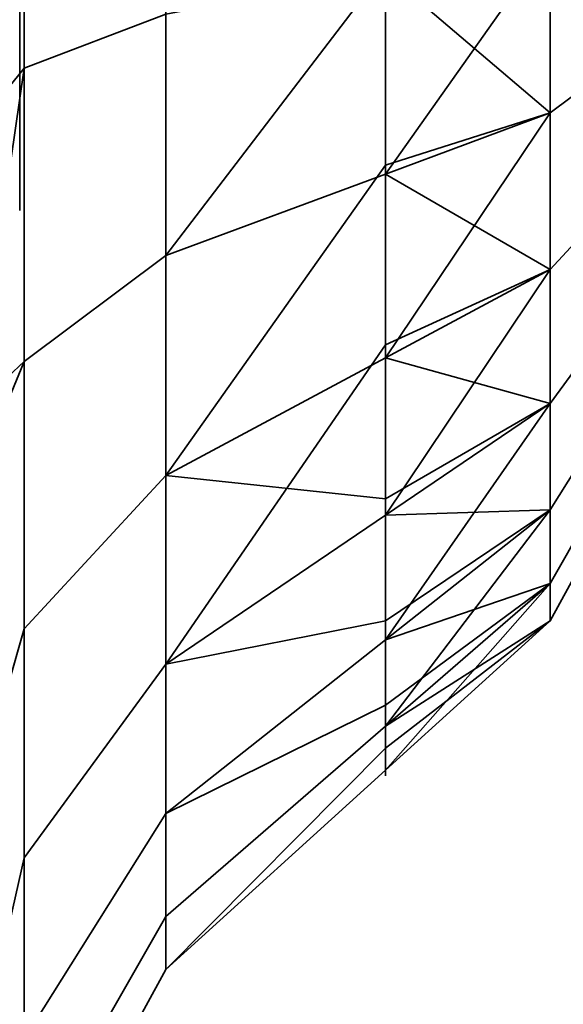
# Model space of a CAD drawing. Header units: millimetres. Extents: x -587 to 3688, y -115 to 120.
# Tile 312 of 656: x 1011.05 to 1011.655, y -19.884 to -18.788. Entities that reach past the tile are written whole.
import ezdxf

# ---------------------------------------------------------------- set-up
doc = ezdxf.new("R2010")
doc.units = ezdxf.units.MM
doc.layers.add('152', color=7, linetype='Continuous', true_color=0xffffff)

# ---------------------------------------------------------------- blocks, each defined once
blk = doc.blocks.new('UG_SURFACE_002')
at = {"layer": '152', "color": 252, "linetype": 'Continuous', "lineweight": 35}
for points in [[(2162.4999, -40, 2198), (2162.4999, 110, 2198), (837.5, 110, 2198), (837.5, -40, 2198)], [(987.5, -40, 2048.0001), (987.5, 110, 2048.0001), (2012.5, 110, 2048.0001), (2012.5, -40, 2048.0001)]]:
    blk.add_3dface(points, dxfattribs=at)
blk = doc.blocks.new('UG_SURFACE_049')
at = {"layer": '152', "color": 252, "linetype": 'Continuous', "lineweight": 35}
for points in [[(1011.0548, -18.8417, 1007.6076), (1011.0548, -18.1583, 1007.6076), (1011, -18.0905, 1007.9267), (1011, -18.9095, 1007.9267)], [(1011.0548, -18.8417, 1175.6076), (1011.0548, -18.1583, 1175.6076), (1011, -18.0905, 1175.9267), (1011, -18.9095, 1175.9267)], [(1011.2128, -18.7813, 1007.3234), (1011.2128, -18.2187, 1007.3234), (1011.0548, -18.1583, 1007.6076), (1011.0548, -18.8417, 1007.6076)], [(1011.2128, -18.7813, 1175.3234), (1011.2128, -18.2187, 1175.3234), (1011.0548, -18.1583, 1175.6076), (1011.0548, -18.8417, 1175.6076)], [(1011, -19.2197, 1004.1833), (1011, -18.5, 1004.0303), (1011.0548, -18.5, 1004.3565), (1011.0548, -19.1685, 1004.4986)], [(1011, -19.2197, 1172.1833), (1011, -18.5, 1172.0303), (1011.0548, -18.5, 1172.3565), (1011.0548, -19.1685, 1172.4986)], [(1011.2128, -18.5, 1004.6471), (1011.2128, -19.0503, 1004.7641), (1011.0548, -19.1685, 1004.4986), (1011.0548, -18.5, 1004.3565)], [(1011.2128, -18.5, 1172.6471), (1011.2128, -19.0503, 1172.7641), (1011.0548, -19.1685, 1172.4986), (1011.0548, -18.5, 1172.3565)], [(1011.2128, -19.0503, 1004.7641), (1011.2128, -18.5, 1004.6471), (1011.4571, -18.5, 1004.8702), (1011.4571, -18.7298, 1004.9189)], [(1011.4571, -18.5, 1172.8702), (1011.4571, -18.9596, 1172.9678), (1011.2128, -19.0503, 1172.7641), (1011.2128, -18.5, 1172.6471)], [(1011.6403, -18.8915, 1006.8793), (1011.6403, -18.5, 1006.9625), (1011.4571, -18.7349, 1007.1052)], [(1011.6403, -18.5, 1173.0374), (1011.6403, -18.8915, 1173.1206), (1011.4571, -18.9596, 1172.9678), (1011.4571, -18.5, 1172.8702)], [(1011.6403, -18.5, 1006.9625), (1011.6403, -18.8915, 1006.8793), (1011.7589, -18.8029, 1006.6803), (1011.7589, -18.5, 1006.7446)], [(1011.7589, -18.5, 1173.2553), (1011.7589, -18.8029, 1173.3197), (1011.6403, -18.8915, 1173.1206), (1011.6403, -18.5, 1173.0374)], [(1011.6403, -19.0658, 1005.2212), (1011.6403, -18.7001, 1005.0584), (1011.7589, -18.6548, 1005.2716), (1011.7589, -18.9377, 1005.3976)], [(1011.7589, -18.9377, 1174.6025), (1011.7589, -18.6548, 1174.7284), (1011.6403, -18.7001, 1174.9415), (1011.6403, -19.0658, 1174.7787)], [(1011.4571, -18.9596, 1004.9678), (1011.6403, -18.7001, 1005.0584), (1011.6403, -19.0658, 1005.2212)], [(1011.4571, -18.9596, 1004.9678), (1011.4571, -18.7298, 1004.9189), (1011.6403, -18.7001, 1005.0584)], [(1011.6403, -19.0658, 1174.7787), (1011.6403, -18.7001, 1174.9415), (1011.4571, -18.7349, 1175.1052), (1011.4571, -19.1641, 1174.9141)], [(1011.4571, -18.7298, 1004.9189), (1011.4571, -18.9596, 1004.9678), (1011.2128, -19.0503, 1004.7641)], [(1011.4571, -18.9495, 1007.0096), (1011.4571, -18.7349, 1007.1052), (1011.2128, -18.7813, 1007.3234), (1011.2128, -19.2952, 1007.0945)], [(1011.4571, -19.1641, 1174.9141), (1011.4571, -18.7349, 1175.1052), (1011.2128, -18.7813, 1175.3234), (1011.2128, -19.2952, 1175.0945)], [(1011.4571, -18.7349, 1007.1052), (1011.4571, -18.9495, 1007.0096), (1011.6403, -18.8915, 1006.8793)], [(1011.2128, -19.2952, 1007.0945), (1011.2128, -18.7813, 1007.3234), (1011.0548, -18.8417, 1007.6076), (1011.0548, -19.466, 1007.3296)], [(1011.2128, -19.2952, 1175.0945), (1011.2128, -18.7813, 1175.3234), (1011.0548, -18.8417, 1175.6076), (1011.0548, -19.466, 1175.3296)], [(1011.6403, -18.8915, 1006.8793), (1011.6403, -19.2153, 1006.6441), (1011.7589, -19.0534, 1006.4983), (1011.7589, -18.8029, 1006.6803)], [(1011.7589, -18.8029, 1173.3197), (1011.7589, -19.0534, 1173.5017), (1011.6403, -19.2153, 1173.3559), (1011.6403, -18.8915, 1173.1206)], [(1011.0548, -18.8417, 1007.6076), (1011, -18.9095, 1007.9267), (1011, -19.2197, 1007.7885)], [(1011, -19.2197, 1007.7885), (1011, -19.6578, 1007.5935), (1011.0548, -19.466, 1007.3296), (1011.0548, -18.8417, 1007.6076)], [(1011.0548, -18.8417, 1175.6076), (1011, -18.9095, 1175.9267), (1011, -19.2197, 1175.7885)], [(1011, -19.2197, 1175.7885), (1011, -19.6578, 1175.5935), (1011.0548, -19.466, 1175.3296), (1011.0548, -18.8417, 1175.6076)], [(1011.6403, -19.2153, 1006.6441), (1011.6403, -18.8915, 1006.8793), (1011.4571, -19.1641, 1006.9141)], [(1011.6403, -18.8915, 1006.8793), (1011.4571, -18.9495, 1007.0096), (1011.4571, -19.1641, 1006.9141)], [(1011.6403, -18.8915, 1173.1206), (1011.6403, -19.2153, 1173.3559), (1011.4571, -19.3397, 1173.244), (1011.4571, -18.9596, 1172.9678)], [(1011.6403, -19.3336, 1005.5187), (1011.6403, -19.0658, 1005.2212), (1011.7589, -18.9377, 1005.3976), (1011.7589, -19.1449, 1005.6276)], [(1011.7589, -19.1449, 1174.3723), (1011.7589, -18.9377, 1174.6025), (1011.6403, -19.0658, 1174.7787), (1011.6403, -19.3336, 1174.4813)], [(1011.2128, -19.2952, 1007.0945), (1011.4571, -19.1641, 1006.9141), (1011.4571, -18.9495, 1007.0096)], [(1011.2128, -19.5054, 1005.0948), (1011.2128, -19.0503, 1004.7641), (1011.4571, -18.9596, 1004.9678), (1011.4571, -19.1496, 1005.1059)], [(1011.4571, -18.9596, 1172.9678), (1011.4571, -19.3397, 1173.244), (1011.2128, -19.5054, 1173.0947), (1011.2128, -19.0503, 1172.7641)], [(1011.6403, -19.0658, 1005.2212), (1011.4571, -19.1496, 1005.1059), (1011.4571, -18.9596, 1004.9678)], [(1011.2128, -19.0503, 1004.7641), (1011.2128, -19.5054, 1005.0948), (1011.0548, -19.7213, 1004.9003), (1011.0548, -19.1685, 1004.4986)], [(1011.2128, -19.0503, 1172.7641), (1011.2128, -19.5054, 1173.0947), (1011.0548, -19.7213, 1172.9003), (1011.0548, -19.1685, 1172.4986)], [(1011.6403, -19.2153, 1006.6441), (1011.6403, -19.4155, 1006.2975), (1011.7589, -19.2082, 1006.2301), (1011.7589, -19.0534, 1006.4983)], [(1011.7589, -19.0534, 1173.5017), (1011.7589, -19.2082, 1173.7698), (1011.6403, -19.4155, 1173.7026), (1011.6403, -19.2153, 1173.3559)], [(1011.6403, -19.0658, 1005.2212), (1011.6403, -19.3336, 1005.5187), (1011.4571, -19.3397, 1005.244)], [(1011.4571, -19.3397, 1005.244), (1011.4571, -19.1496, 1005.1059), (1011.6403, -19.0658, 1005.2212)], [(1011.6403, -19.3336, 1174.4813), (1011.6403, -19.0658, 1174.7787), (1011.4571, -19.1641, 1174.9141), (1011.4571, -19.4785, 1174.565)], [(1011.4571, -19.1496, 1005.1059), (1011.4571, -19.3397, 1005.244), (1011.2128, -19.5054, 1005.0948)], [(1011.6403, -19.4573, 1005.8994), (1011.6403, -19.3336, 1005.5187), (1011.7589, -19.1449, 1005.6276), (1011.7589, -19.2406, 1005.9222)], [(1011.7589, -19.2406, 1174.0779), (1011.7589, -19.1449, 1174.3723), (1011.6403, -19.3336, 1174.4813), (1011.6403, -19.4573, 1174.1006)], [(1011.0548, -19.1685, 1004.4986), (1011, -19.3011, 1004.2006), (1011, -19.2197, 1004.1833)], [(1011.0548, -19.1685, 1004.4986), (1011.0548, -19.7213, 1004.9003), (1011, -19.9638, 1004.6821), (1011, -19.3011, 1004.2006)], [(1011.0548, -19.1685, 1172.4986), (1011, -19.3011, 1172.2006), (1011, -19.2197, 1172.1833)], [(1011.0548, -19.1685, 1172.4986), (1011.0548, -19.7213, 1172.9003), (1011, -19.9638, 1172.682), (1011, -19.3011, 1172.2006)], [(1011.4571, -19.3213, 1006.7395), (1011.4571, -19.1641, 1006.9141), (1011.2128, -19.2952, 1007.0945)], [(1011.4571, -19.4785, 1174.565), (1011.4571, -19.1641, 1174.9141), (1011.2128, -19.2952, 1175.0945), (1011.2128, -19.6717, 1174.6764)], [(1011.4571, -19.1641, 1006.9141), (1011.4571, -19.3213, 1006.7395), (1011.6403, -19.2153, 1006.6441)], [(1011.6403, -19.4155, 1006.2975), (1011.6403, -19.2153, 1006.6441), (1011.4571, -19.4785, 1006.565)], [(1011.6403, -19.2153, 1006.6441), (1011.4571, -19.3213, 1006.7395), (1011.4571, -19.4785, 1006.565)], [(1011.6403, -19.2153, 1173.3559), (1011.6403, -19.4155, 1173.7026), (1011.4571, -19.5746, 1173.6509), (1011.4571, -19.3397, 1173.244)], [(1011.6403, -19.4155, 1006.2975), (1011.6403, -19.4573, 1005.8994), (1011.7589, -19.2406, 1005.9222), (1011.7589, -19.2082, 1006.2301)], [(1011.7589, -19.2082, 1173.7698), (1011.7589, -19.2406, 1174.0779), (1011.6403, -19.4573, 1174.1006), (1011.6403, -19.4155, 1173.7026)], [(1011.2128, -19.6717, 1006.6764), (1011.2128, -19.2952, 1007.0945), (1011.0548, -19.466, 1007.3296), (1011.0548, -19.9233, 1006.8218)], [(1011.2128, -19.6717, 1174.6764), (1011.2128, -19.2952, 1175.0945), (1011.0548, -19.466, 1175.3296), (1011.0548, -19.9233, 1174.8217)], [(1011.2128, -19.2952, 1007.0945), (1011.2128, -19.6717, 1006.6764), (1011.4571, -19.4785, 1006.565), (1011.4571, -19.3213, 1006.7395)], [(1011.6403, -19.3336, 1005.5187), (1011.4571, -19.4571, 1005.4474), (1011.4571, -19.3397, 1005.244)], [(1011.6403, -19.3336, 1005.5187), (1011.6403, -19.4573, 1005.8994), (1011.4571, -19.5746, 1005.6509)], [(1011.4571, -19.5746, 1005.6509), (1011.4571, -19.4571, 1005.4474), (1011.6403, -19.3336, 1005.5187)], [(1011.6403, -19.4573, 1174.1006), (1011.6403, -19.3336, 1174.4813), (1011.4571, -19.4785, 1174.565), (1011.4571, -19.6237, 1174.1182)], [(1011.2128, -19.5054, 1005.0948), (1011.4571, -19.3397, 1005.244), (1011.4571, -19.4571, 1005.4474)], [(1011.4571, -19.3397, 1173.244), (1011.4571, -19.5746, 1173.6509), (1011.2128, -19.7867, 1173.582), (1011.2128, -19.5054, 1173.0947)], [(1011.6403, -19.4155, 1006.2975), (1011.4571, -19.5511, 1006.3416), (1011.4571, -19.6237, 1006.1181)], [(1011.4571, -19.6237, 1006.1181), (1011.6403, -19.4573, 1005.8994), (1011.6403, -19.4155, 1006.2975)], [(1011.4571, -19.4785, 1006.565), (1011.4571, -19.5511, 1006.3416), (1011.6403, -19.4155, 1006.2975)], [(1011.6403, -19.4155, 1173.7026), (1011.6403, -19.4573, 1174.1006), (1011.4571, -19.6237, 1174.1182), (1011.4571, -19.5746, 1173.6509)], [(1011.4571, -19.4571, 1005.4474), (1011.4571, -19.5746, 1005.6509), (1011.2128, -19.7867, 1005.582), (1011.2128, -19.5054, 1005.0948)], [(1011.0548, -19.9233, 1006.8218), (1011.0548, -19.466, 1007.3296), (1011, -19.6578, 1007.5935), (1011, -20.2058, 1006.9848)], [(1011.0548, -19.9233, 1174.8217), (1011.0548, -19.466, 1175.3296), (1011, -19.6578, 1175.5935), (1011, -20.2058, 1174.9848)], [(1011.6403, -19.4573, 1005.8994), (1011.4571, -19.5991, 1005.8845), (1011.4571, -19.5746, 1005.6509)], [(1011.4571, -19.6237, 1006.1181), (1011.4571, -19.5991, 1005.8845), (1011.6403, -19.4573, 1005.8994)], [(1011.4571, -19.5511, 1006.3416), (1011.4571, -19.4785, 1006.565), (1011.2128, -19.6717, 1006.6764)], [(1011.4571, -19.6237, 1174.1182), (1011.4571, -19.4785, 1174.565), (1011.2128, -19.6717, 1174.6764), (1011.2128, -19.8455, 1174.1414)], [(1011.2128, -19.5054, 1005.0948), (1011.2128, -19.7867, 1005.582), (1011.0548, -20.063, 1005.4921), (1011.0548, -19.7213, 1004.9003)], [(1011.2128, -19.5054, 1173.0947), (1011.2128, -19.7867, 1173.582), (1011.0548, -20.063, 1173.4922), (1011.0548, -19.7213, 1172.9003)], [(1011.2128, -19.6717, 1006.6764), (1011.2128, -19.8455, 1006.1414), (1011.4571, -19.6237, 1006.1181), (1011.4571, -19.5511, 1006.3416)], [(1011.2128, -19.8455, 1006.1414), (1011.2128, -19.7867, 1005.582), (1011.4571, -19.5746, 1005.6509), (1011.4571, -19.5991, 1005.8845)], [(1011.4571, -19.5746, 1173.6509), (1011.4571, -19.6237, 1174.1182), (1011.2128, -19.8455, 1174.1414), (1011.2128, -19.7867, 1173.582)], [(1011.4571, -19.5991, 1005.8845), (1011.4571, -19.6237, 1006.1181), (1011.2128, -19.8455, 1006.1414)], [(1011.2128, -19.8455, 1006.1414), (1011.2128, -19.6717, 1006.6764), (1011.0548, -19.9233, 1006.8218), (1011.0548, -20.1345, 1006.1718)], [(1011.2128, -19.8455, 1174.1414), (1011.2128, -19.6717, 1174.6764), (1011.0548, -19.9233, 1174.8217), (1011.0548, -20.1345, 1174.1718)], [(1011.0548, -19.7213, 1004.9003), (1011.0548, -20.063, 1005.4921), (1011, -20.3733, 1005.3914), (1011, -19.9638, 1004.6821)], [(1011.0548, -19.7213, 1172.9003), (1011.0548, -20.063, 1173.4922), (1011, -20.3733, 1173.3913), (1011, -19.9638, 1172.682)], [(1011.2128, -19.7867, 1005.582), (1011.2128, -19.8455, 1006.1414), (1011.0548, -20.1345, 1006.1718), (1011.0548, -20.063, 1005.4921)], [(1011.2128, -19.7867, 1173.582), (1011.2128, -19.8455, 1174.1414), (1011.0548, -20.1345, 1174.1718), (1011.0548, -20.063, 1173.4922)]]:
    blk.add_3dface(points, dxfattribs=at)
blk = doc.blocks.new('UG_SURFACE_050')
at = {"layer": '152', "color": 252, "linetype": 'Continuous', "lineweight": 35}
for points in [[(1011, 13.92, 2022.5), (1011, -46.92, 2022.5), (1012.5, -46.92, 2020.9999), (1012.5, 13.92, 2020.9999)], [(1012.5, 13.92, -7), (1012.5, -46.92, -7), (1011, -46.92, -7), (1011, 13.92, -7)]]:
    blk.add_3dface(points, dxfattribs=at)
blk = doc.blocks.new('UG_SURFACE_051')
at = {"layer": '152', "color": 252, "linetype": 'Continuous', "lineweight": 35}
for points in [[(1011, 13.92, 2022.5), (1011, -46.92, 2022.5), (1012.5, -46.92, 2020.9999), (1012.5, 13.92, 2020.9999)], [(1012.5, 13.92, -7), (1012.5, -46.92, -7), (1011, -46.92, -7), (1011, 13.92, -7)]]:
    blk.add_3dface(points, dxfattribs=at)
blk = doc.blocks.new('UG_SURFACE_052')
at = {"layer": '152', "color": 252, "linetype": 'Continuous', "lineweight": 35}
for points in [[(1011.0548, -18.8417, 1007.6076), (1011.0548, -18.1583, 1007.6076), (1011, -18.0905, 1007.9267), (1011, -18.9095, 1007.9267)], [(1011.0548, -18.8417, 1175.6076), (1011.0548, -18.1583, 1175.6076), (1011, -18.0905, 1175.9267), (1011, -18.9095, 1175.9267)], [(1011.2128, -18.7813, 1007.3234), (1011.2128, -18.2187, 1007.3234), (1011.0548, -18.1583, 1007.6076), (1011.0548, -18.8417, 1007.6076)], [(1011.2128, -18.7813, 1175.3234), (1011.2128, -18.2187, 1175.3234), (1011.0548, -18.1583, 1175.6076), (1011.0548, -18.8417, 1175.6076)], [(1011, -19.2197, 1004.1833), (1011, -18.5, 1004.0303), (1011.0548, -18.5, 1004.3565), (1011.0548, -19.1685, 1004.4986)], [(1011, -19.2197, 1172.1833), (1011, -18.5, 1172.0303), (1011.0548, -18.5, 1172.3565), (1011.0548, -19.1685, 1172.4986)], [(1011.2128, -18.5, 1004.6471), (1011.2128, -19.0503, 1004.7641), (1011.0548, -19.1685, 1004.4986), (1011.0548, -18.5, 1004.3565)], [(1011.2128, -18.5, 1172.6471), (1011.2128, -19.0503, 1172.7641), (1011.0548, -19.1685, 1172.4986), (1011.0548, -18.5, 1172.3565)], [(1011.2128, -19.0503, 1004.7641), (1011.2128, -18.5, 1004.6471), (1011.4571, -18.5, 1004.8702), (1011.4571, -18.7298, 1004.9189)], [(1011.4571, -18.5, 1172.8702), (1011.4571, -18.9596, 1172.9678), (1011.2128, -19.0503, 1172.7641), (1011.2128, -18.5, 1172.6471)], [(1011.6403, -18.8915, 1006.8793), (1011.6403, -18.5, 1006.9625), (1011.4571, -18.7349, 1007.1052)], [(1011.6403, -18.5, 1173.0374), (1011.6403, -18.8915, 1173.1206), (1011.4571, -18.9596, 1172.9678), (1011.4571, -18.5, 1172.8702)], [(1011.6403, -18.5, 1006.9625), (1011.6403, -18.8915, 1006.8793), (1011.7589, -18.8029, 1006.6803), (1011.7589, -18.5, 1006.7446)], [(1011.7589, -18.5, 1173.2553), (1011.7589, -18.8029, 1173.3197), (1011.6403, -18.8915, 1173.1206), (1011.6403, -18.5, 1173.0374)], [(1011.6403, -19.0658, 1005.2212), (1011.6403, -18.7001, 1005.0584), (1011.7589, -18.6548, 1005.2716), (1011.7589, -18.9377, 1005.3976)], [(1011.7589, -18.9377, 1174.6025), (1011.7589, -18.6548, 1174.7284), (1011.6403, -18.7001, 1174.9415), (1011.6403, -19.0658, 1174.7787)], [(1011.4571, -18.9596, 1004.9678), (1011.6403, -18.7001, 1005.0584), (1011.6403, -19.0658, 1005.2212)], [(1011.4571, -18.9596, 1004.9678), (1011.4571, -18.7298, 1004.9189), (1011.6403, -18.7001, 1005.0584)], [(1011.6403, -19.0658, 1174.7787), (1011.6403, -18.7001, 1174.9415), (1011.4571, -18.7349, 1175.1052), (1011.4571, -19.1641, 1174.9141)], [(1011.4571, -18.7298, 1004.9189), (1011.4571, -18.9596, 1004.9678), (1011.2128, -19.0503, 1004.7641)], [(1011.4571, -18.9495, 1007.0096), (1011.4571, -18.7349, 1007.1052), (1011.2128, -18.7813, 1007.3234), (1011.2128, -19.2952, 1007.0945)], [(1011.4571, -19.1641, 1174.9141), (1011.4571, -18.7349, 1175.1052), (1011.2128, -18.7813, 1175.3234), (1011.2128, -19.2952, 1175.0945)], [(1011.4571, -18.7349, 1007.1052), (1011.4571, -18.9495, 1007.0096), (1011.6403, -18.8915, 1006.8793)], [(1011.2128, -19.2952, 1007.0945), (1011.2128, -18.7813, 1007.3234), (1011.0548, -18.8417, 1007.6076), (1011.0548, -19.466, 1007.3296)], [(1011.2128, -19.2952, 1175.0945), (1011.2128, -18.7813, 1175.3234), (1011.0548, -18.8417, 1175.6076), (1011.0548, -19.466, 1175.3296)], [(1011.6403, -18.8915, 1006.8793), (1011.6403, -19.2153, 1006.6441), (1011.7589, -19.0534, 1006.4983), (1011.7589, -18.8029, 1006.6803)], [(1011.7589, -18.8029, 1173.3197), (1011.7589, -19.0534, 1173.5017), (1011.6403, -19.2153, 1173.3559), (1011.6403, -18.8915, 1173.1206)], [(1011.0548, -18.8417, 1007.6076), (1011, -18.9095, 1007.9267), (1011, -19.2197, 1007.7885)], [(1011, -19.2197, 1007.7885), (1011, -19.6578, 1007.5935), (1011.0548, -19.466, 1007.3296), (1011.0548, -18.8417, 1007.6076)], [(1011.0548, -18.8417, 1175.6076), (1011, -18.9095, 1175.9267), (1011, -19.2197, 1175.7885)], [(1011, -19.2197, 1175.7885), (1011, -19.6578, 1175.5935), (1011.0548, -19.466, 1175.3296), (1011.0548, -18.8417, 1175.6076)], [(1011.6403, -19.2153, 1006.6441), (1011.6403, -18.8915, 1006.8793), (1011.4571, -19.1641, 1006.9141)], [(1011.6403, -18.8915, 1006.8793), (1011.4571, -18.9495, 1007.0096), (1011.4571, -19.1641, 1006.9141)], [(1011.6403, -18.8915, 1173.1206), (1011.6403, -19.2153, 1173.3559), (1011.4571, -19.3397, 1173.244), (1011.4571, -18.9596, 1172.9678)], [(1011.6403, -19.3336, 1005.5187), (1011.6403, -19.0658, 1005.2212), (1011.7589, -18.9377, 1005.3976), (1011.7589, -19.1449, 1005.6276)], [(1011.7589, -19.1449, 1174.3723), (1011.7589, -18.9377, 1174.6025), (1011.6403, -19.0658, 1174.7787), (1011.6403, -19.3336, 1174.4813)], [(1011.2128, -19.2952, 1007.0945), (1011.4571, -19.1641, 1006.9141), (1011.4571, -18.9495, 1007.0096)], [(1011.2128, -19.5054, 1005.0948), (1011.2128, -19.0503, 1004.7641), (1011.4571, -18.9596, 1004.9678), (1011.4571, -19.1496, 1005.1059)], [(1011.4571, -18.9596, 1172.9678), (1011.4571, -19.3397, 1173.244), (1011.2128, -19.5054, 1173.0947), (1011.2128, -19.0503, 1172.7641)], [(1011.6403, -19.0658, 1005.2212), (1011.4571, -19.1496, 1005.1059), (1011.4571, -18.9596, 1004.9678)], [(1011.2128, -19.0503, 1004.7641), (1011.2128, -19.5054, 1005.0948), (1011.0548, -19.7213, 1004.9003), (1011.0548, -19.1685, 1004.4986)], [(1011.2128, -19.0503, 1172.7641), (1011.2128, -19.5054, 1173.0947), (1011.0548, -19.7213, 1172.9003), (1011.0548, -19.1685, 1172.4986)], [(1011.6403, -19.2153, 1006.6441), (1011.6403, -19.4155, 1006.2975), (1011.7589, -19.2082, 1006.2301), (1011.7589, -19.0534, 1006.4983)], [(1011.7589, -19.0534, 1173.5017), (1011.7589, -19.2082, 1173.7698), (1011.6403, -19.4155, 1173.7026), (1011.6403, -19.2153, 1173.3559)], [(1011.6403, -19.0658, 1005.2212), (1011.6403, -19.3336, 1005.5187), (1011.4571, -19.3397, 1005.244)], [(1011.4571, -19.3397, 1005.244), (1011.4571, -19.1496, 1005.1059), (1011.6403, -19.0658, 1005.2212)], [(1011.6403, -19.3336, 1174.4813), (1011.6403, -19.0658, 1174.7787), (1011.4571, -19.1641, 1174.9141), (1011.4571, -19.4785, 1174.565)], [(1011.4571, -19.1496, 1005.1059), (1011.4571, -19.3397, 1005.244), (1011.2128, -19.5054, 1005.0948)], [(1011.6403, -19.4573, 1005.8994), (1011.6403, -19.3336, 1005.5187), (1011.7589, -19.1449, 1005.6276), (1011.7589, -19.2406, 1005.9222)], [(1011.7589, -19.2406, 1174.0779), (1011.7589, -19.1449, 1174.3723), (1011.6403, -19.3336, 1174.4813), (1011.6403, -19.4573, 1174.1006)], [(1011.0548, -19.1685, 1004.4986), (1011, -19.3011, 1004.2006), (1011, -19.2197, 1004.1833)], [(1011.0548, -19.1685, 1004.4986), (1011.0548, -19.7213, 1004.9003), (1011, -19.9638, 1004.6821), (1011, -19.3011, 1004.2006)], [(1011.0548, -19.1685, 1172.4986), (1011, -19.3011, 1172.2006), (1011, -19.2197, 1172.1833)], [(1011.0548, -19.1685, 1172.4986), (1011.0548, -19.7213, 1172.9003), (1011, -19.9638, 1172.682), (1011, -19.3011, 1172.2006)], [(1011.4571, -19.3213, 1006.7395), (1011.4571, -19.1641, 1006.9141), (1011.2128, -19.2952, 1007.0945)], [(1011.4571, -19.4785, 1174.565), (1011.4571, -19.1641, 1174.9141), (1011.2128, -19.2952, 1175.0945), (1011.2128, -19.6717, 1174.6764)], [(1011.4571, -19.1641, 1006.9141), (1011.4571, -19.3213, 1006.7395), (1011.6403, -19.2153, 1006.6441)], [(1011.6403, -19.4155, 1006.2975), (1011.6403, -19.2153, 1006.6441), (1011.4571, -19.4785, 1006.565)], [(1011.6403, -19.2153, 1006.6441), (1011.4571, -19.3213, 1006.7395), (1011.4571, -19.4785, 1006.565)], [(1011.6403, -19.2153, 1173.3559), (1011.6403, -19.4155, 1173.7026), (1011.4571, -19.5746, 1173.6509), (1011.4571, -19.3397, 1173.244)], [(1011.6403, -19.4155, 1006.2975), (1011.6403, -19.4573, 1005.8994), (1011.7589, -19.2406, 1005.9222), (1011.7589, -19.2082, 1006.2301)], [(1011.7589, -19.2082, 1173.7698), (1011.7589, -19.2406, 1174.0779), (1011.6403, -19.4573, 1174.1006), (1011.6403, -19.4155, 1173.7026)], [(1011.2128, -19.6717, 1006.6764), (1011.2128, -19.2952, 1007.0945), (1011.0548, -19.466, 1007.3296), (1011.0548, -19.9233, 1006.8218)], [(1011.2128, -19.6717, 1174.6764), (1011.2128, -19.2952, 1175.0945), (1011.0548, -19.466, 1175.3296), (1011.0548, -19.9233, 1174.8217)], [(1011.2128, -19.2952, 1007.0945), (1011.2128, -19.6717, 1006.6764), (1011.4571, -19.4785, 1006.565), (1011.4571, -19.3213, 1006.7395)], [(1011.6403, -19.3336, 1005.5187), (1011.4571, -19.4571, 1005.4474), (1011.4571, -19.3397, 1005.244)], [(1011.6403, -19.3336, 1005.5187), (1011.6403, -19.4573, 1005.8994), (1011.4571, -19.5746, 1005.6509)], [(1011.4571, -19.5746, 1005.6509), (1011.4571, -19.4571, 1005.4474), (1011.6403, -19.3336, 1005.5187)], [(1011.6403, -19.4573, 1174.1006), (1011.6403, -19.3336, 1174.4813), (1011.4571, -19.4785, 1174.565), (1011.4571, -19.6237, 1174.1182)], [(1011.2128, -19.5054, 1005.0948), (1011.4571, -19.3397, 1005.244), (1011.4571, -19.4571, 1005.4474)], [(1011.4571, -19.3397, 1173.244), (1011.4571, -19.5746, 1173.6509), (1011.2128, -19.7867, 1173.582), (1011.2128, -19.5054, 1173.0947)], [(1011.6403, -19.4155, 1006.2975), (1011.4571, -19.5511, 1006.3416), (1011.4571, -19.6237, 1006.1181)], [(1011.4571, -19.6237, 1006.1181), (1011.6403, -19.4573, 1005.8994), (1011.6403, -19.4155, 1006.2975)], [(1011.4571, -19.4785, 1006.565), (1011.4571, -19.5511, 1006.3416), (1011.6403, -19.4155, 1006.2975)], [(1011.6403, -19.4155, 1173.7026), (1011.6403, -19.4573, 1174.1006), (1011.4571, -19.6237, 1174.1182), (1011.4571, -19.5746, 1173.6509)], [(1011.4571, -19.4571, 1005.4474), (1011.4571, -19.5746, 1005.6509), (1011.2128, -19.7867, 1005.582), (1011.2128, -19.5054, 1005.0948)], [(1011.0548, -19.9233, 1006.8218), (1011.0548, -19.466, 1007.3296), (1011, -19.6578, 1007.5935), (1011, -20.2058, 1006.9848)], [(1011.0548, -19.9233, 1174.8217), (1011.0548, -19.466, 1175.3296), (1011, -19.6578, 1175.5935), (1011, -20.2058, 1174.9848)], [(1011.6403, -19.4573, 1005.8994), (1011.4571, -19.5991, 1005.8845), (1011.4571, -19.5746, 1005.6509)], [(1011.4571, -19.6237, 1006.1181), (1011.4571, -19.5991, 1005.8845), (1011.6403, -19.4573, 1005.8994)], [(1011.4571, -19.5511, 1006.3416), (1011.4571, -19.4785, 1006.565), (1011.2128, -19.6717, 1006.6764)], [(1011.4571, -19.6237, 1174.1182), (1011.4571, -19.4785, 1174.565), (1011.2128, -19.6717, 1174.6764), (1011.2128, -19.8455, 1174.1414)], [(1011.2128, -19.5054, 1005.0948), (1011.2128, -19.7867, 1005.582), (1011.0548, -20.063, 1005.4921), (1011.0548, -19.7213, 1004.9003)], [(1011.2128, -19.5054, 1173.0947), (1011.2128, -19.7867, 1173.582), (1011.0548, -20.063, 1173.4922), (1011.0548, -19.7213, 1172.9003)], [(1011.2128, -19.6717, 1006.6764), (1011.2128, -19.8455, 1006.1414), (1011.4571, -19.6237, 1006.1181), (1011.4571, -19.5511, 1006.3416)], [(1011.2128, -19.8455, 1006.1414), (1011.2128, -19.7867, 1005.582), (1011.4571, -19.5746, 1005.6509), (1011.4571, -19.5991, 1005.8845)], [(1011.4571, -19.5746, 1173.6509), (1011.4571, -19.6237, 1174.1182), (1011.2128, -19.8455, 1174.1414), (1011.2128, -19.7867, 1173.582)], [(1011.4571, -19.5991, 1005.8845), (1011.4571, -19.6237, 1006.1181), (1011.2128, -19.8455, 1006.1414)], [(1011.2128, -19.8455, 1006.1414), (1011.2128, -19.6717, 1006.6764), (1011.0548, -19.9233, 1006.8218), (1011.0548, -20.1345, 1006.1718)], [(1011.2128, -19.8455, 1174.1414), (1011.2128, -19.6717, 1174.6764), (1011.0548, -19.9233, 1174.8217), (1011.0548, -20.1345, 1174.1718)], [(1011.0548, -19.7213, 1004.9003), (1011.0548, -20.063, 1005.4921), (1011, -20.3733, 1005.3914), (1011, -19.9638, 1004.6821)], [(1011.0548, -19.7213, 1172.9003), (1011.0548, -20.063, 1173.4922), (1011, -20.3733, 1173.3913), (1011, -19.9638, 1172.682)], [(1011.2128, -19.7867, 1005.582), (1011.2128, -19.8455, 1006.1414), (1011.0548, -20.1345, 1006.1718), (1011.0548, -20.063, 1005.4921)], [(1011.2128, -19.7867, 1173.582), (1011.2128, -19.8455, 1174.1414), (1011.0548, -20.1345, 1174.1718), (1011.0548, -20.063, 1173.4922)]]:
    blk.add_3dface(points, dxfattribs=at)
blk = doc.blocks.new('UG_SURFACE_054')
at = {"layer": '152', "color": 252, "linetype": 'Continuous', "lineweight": 35}
for points in [[(1011, -46.92, 2022.5), (1989, -46.92, 2022.5), (1989, 13.92, 2022.5), (1011, 13.92, 2022.5)], [(1012.5, 13.92, 2020.9999), (1012.5, -46.92, 2020.9999), (1011, -46.92, 2022.5), (1011, 13.92, 2022.5)]]:
    blk.add_3dface(points, dxfattribs=at)
blk = doc.blocks.new('UG_SURFACE_081')
at = {"layer": '152', "color": 252, "linetype": 'Continuous', "lineweight": 35}
for points in [[(1011.0548, -18.8417, 1007.6076), (1011.0548, -18.1583, 1007.6076), (1011, -18.0905, 1007.9267), (1011, -18.9095, 1007.9267)], [(1011.0548, -18.8417, 1175.6076), (1011.0548, -18.1583, 1175.6076), (1011, -18.0905, 1175.9267), (1011, -18.9095, 1175.9267)], [(1011.2128, -18.7813, 1007.3234), (1011.2128, -18.2187, 1007.3234), (1011.0548, -18.1583, 1007.6076), (1011.0548, -18.8417, 1007.6076)], [(1011.2128, -18.7813, 1175.3234), (1011.2128, -18.2187, 1175.3234), (1011.0548, -18.1583, 1175.6076), (1011.0548, -18.8417, 1175.6076)], [(1011, -19.2197, 1004.1833), (1011, -18.5, 1004.0303), (1011.0548, -18.5, 1004.3565), (1011.0548, -19.1685, 1004.4986)], [(1011, -19.2197, 1172.1833), (1011, -18.5, 1172.0303), (1011.0548, -18.5, 1172.3565), (1011.0548, -19.1685, 1172.4986)], [(1011.2128, -18.5, 1004.6471), (1011.2128, -19.0503, 1004.7641), (1011.0548, -19.1685, 1004.4986), (1011.0548, -18.5, 1004.3565)], [(1011.2128, -18.5, 1172.6471), (1011.2128, -19.0503, 1172.7641), (1011.0548, -19.1685, 1172.4986), (1011.0548, -18.5, 1172.3565)], [(1011.2128, -19.0503, 1004.7641), (1011.2128, -18.5, 1004.6471), (1011.4571, -18.5, 1004.8702), (1011.4571, -18.7298, 1004.9189)], [(1011.4571, -18.5, 1172.8702), (1011.4571, -18.9596, 1172.9678), (1011.2128, -19.0503, 1172.7641), (1011.2128, -18.5, 1172.6471)], [(1011.6403, -18.8915, 1006.8793), (1011.6403, -18.5, 1006.9625), (1011.4571, -18.7349, 1007.1052)], [(1011.6403, -18.5, 1173.0374), (1011.6403, -18.8915, 1173.1206), (1011.4571, -18.9596, 1172.9678), (1011.4571, -18.5, 1172.8702)], [(1011.6403, -18.5, 1006.9625), (1011.6403, -18.8915, 1006.8793), (1011.7589, -18.8029, 1006.6803), (1011.7589, -18.5, 1006.7446)], [(1011.7589, -18.5, 1173.2553), (1011.7589, -18.8029, 1173.3197), (1011.6403, -18.8915, 1173.1206), (1011.6403, -18.5, 1173.0374)], [(1011.6403, -19.0658, 1005.2212), (1011.6403, -18.7001, 1005.0584), (1011.7589, -18.6548, 1005.2716), (1011.7589, -18.9377, 1005.3976)], [(1011.7589, -18.9377, 1174.6025), (1011.7589, -18.6548, 1174.7284), (1011.6403, -18.7001, 1174.9415), (1011.6403, -19.0658, 1174.7787)], [(1011.4571, -18.9596, 1004.9678), (1011.6403, -18.7001, 1005.0584), (1011.6403, -19.0658, 1005.2212)], [(1011.4571, -18.9596, 1004.9678), (1011.4571, -18.7298, 1004.9189), (1011.6403, -18.7001, 1005.0584)], [(1011.6403, -19.0658, 1174.7787), (1011.6403, -18.7001, 1174.9415), (1011.4571, -18.7349, 1175.1052), (1011.4571, -19.1641, 1174.9141)], [(1011.4571, -18.7298, 1004.9189), (1011.4571, -18.9596, 1004.9678), (1011.2128, -19.0503, 1004.7641)], [(1011.4571, -18.9495, 1007.0096), (1011.4571, -18.7349, 1007.1052), (1011.2128, -18.7813, 1007.3234), (1011.2128, -19.2952, 1007.0945)], [(1011.4571, -19.1641, 1174.9141), (1011.4571, -18.7349, 1175.1052), (1011.2128, -18.7813, 1175.3234), (1011.2128, -19.2952, 1175.0945)], [(1011.4571, -18.7349, 1007.1052), (1011.4571, -18.9495, 1007.0096), (1011.6403, -18.8915, 1006.8793)], [(1011.2128, -19.2952, 1007.0945), (1011.2128, -18.7813, 1007.3234), (1011.0548, -18.8417, 1007.6076), (1011.0548, -19.466, 1007.3296)], [(1011.2128, -19.2952, 1175.0945), (1011.2128, -18.7813, 1175.3234), (1011.0548, -18.8417, 1175.6076), (1011.0548, -19.466, 1175.3296)], [(1011.6403, -18.8915, 1006.8793), (1011.6403, -19.2153, 1006.6441), (1011.7589, -19.0534, 1006.4983), (1011.7589, -18.8029, 1006.6803)], [(1011.7589, -18.8029, 1173.3197), (1011.7589, -19.0534, 1173.5017), (1011.6403, -19.2153, 1173.3559), (1011.6403, -18.8915, 1173.1206)], [(1011.0548, -18.8417, 1007.6076), (1011, -18.9095, 1007.9267), (1011, -19.2197, 1007.7885)], [(1011, -19.2197, 1007.7885), (1011, -19.6578, 1007.5935), (1011.0548, -19.466, 1007.3296), (1011.0548, -18.8417, 1007.6076)], [(1011.0548, -18.8417, 1175.6076), (1011, -18.9095, 1175.9267), (1011, -19.2197, 1175.7885)], [(1011, -19.2197, 1175.7885), (1011, -19.6578, 1175.5935), (1011.0548, -19.466, 1175.3296), (1011.0548, -18.8417, 1175.6076)], [(1011.6403, -19.2153, 1006.6441), (1011.6403, -18.8915, 1006.8793), (1011.4571, -19.1641, 1006.9141)], [(1011.6403, -18.8915, 1006.8793), (1011.4571, -18.9495, 1007.0096), (1011.4571, -19.1641, 1006.9141)], [(1011.6403, -18.8915, 1173.1206), (1011.6403, -19.2153, 1173.3559), (1011.4571, -19.3397, 1173.244), (1011.4571, -18.9596, 1172.9678)], [(1011.6403, -19.3336, 1005.5187), (1011.6403, -19.0658, 1005.2212), (1011.7589, -18.9377, 1005.3976), (1011.7589, -19.1449, 1005.6276)], [(1011.7589, -19.1449, 1174.3723), (1011.7589, -18.9377, 1174.6025), (1011.6403, -19.0658, 1174.7787), (1011.6403, -19.3336, 1174.4813)], [(1011.2128, -19.2952, 1007.0945), (1011.4571, -19.1641, 1006.9141), (1011.4571, -18.9495, 1007.0096)], [(1011.2128, -19.5054, 1005.0948), (1011.2128, -19.0503, 1004.7641), (1011.4571, -18.9596, 1004.9678), (1011.4571, -19.1496, 1005.1059)], [(1011.4571, -18.9596, 1172.9678), (1011.4571, -19.3397, 1173.244), (1011.2128, -19.5054, 1173.0947), (1011.2128, -19.0503, 1172.7641)], [(1011.6403, -19.0658, 1005.2212), (1011.4571, -19.1496, 1005.1059), (1011.4571, -18.9596, 1004.9678)], [(1011.2128, -19.0503, 1004.7641), (1011.2128, -19.5054, 1005.0948), (1011.0548, -19.7213, 1004.9003), (1011.0548, -19.1685, 1004.4986)], [(1011.2128, -19.0503, 1172.7641), (1011.2128, -19.5054, 1173.0947), (1011.0548, -19.7213, 1172.9003), (1011.0548, -19.1685, 1172.4986)], [(1011.6403, -19.2153, 1006.6441), (1011.6403, -19.4155, 1006.2975), (1011.7589, -19.2082, 1006.2301), (1011.7589, -19.0534, 1006.4983)], [(1011.7589, -19.0534, 1173.5017), (1011.7589, -19.2082, 1173.7698), (1011.6403, -19.4155, 1173.7026), (1011.6403, -19.2153, 1173.3559)], [(1011.6403, -19.0658, 1005.2212), (1011.6403, -19.3336, 1005.5187), (1011.4571, -19.3397, 1005.244)], [(1011.4571, -19.3397, 1005.244), (1011.4571, -19.1496, 1005.1059), (1011.6403, -19.0658, 1005.2212)], [(1011.6403, -19.3336, 1174.4813), (1011.6403, -19.0658, 1174.7787), (1011.4571, -19.1641, 1174.9141), (1011.4571, -19.4785, 1174.565)], [(1011.4571, -19.1496, 1005.1059), (1011.4571, -19.3397, 1005.244), (1011.2128, -19.5054, 1005.0948)], [(1011.6403, -19.4573, 1005.8994), (1011.6403, -19.3336, 1005.5187), (1011.7589, -19.1449, 1005.6276), (1011.7589, -19.2406, 1005.9222)], [(1011.7589, -19.2406, 1174.0779), (1011.7589, -19.1449, 1174.3723), (1011.6403, -19.3336, 1174.4813), (1011.6403, -19.4573, 1174.1006)], [(1011.0548, -19.1685, 1004.4986), (1011, -19.3011, 1004.2006), (1011, -19.2197, 1004.1833)], [(1011.0548, -19.1685, 1004.4986), (1011.0548, -19.7213, 1004.9003), (1011, -19.9638, 1004.6821), (1011, -19.3011, 1004.2006)], [(1011.0548, -19.1685, 1172.4986), (1011, -19.3011, 1172.2006), (1011, -19.2197, 1172.1833)], [(1011.0548, -19.1685, 1172.4986), (1011.0548, -19.7213, 1172.9003), (1011, -19.9638, 1172.682), (1011, -19.3011, 1172.2006)], [(1011.4571, -19.3213, 1006.7395), (1011.4571, -19.1641, 1006.9141), (1011.2128, -19.2952, 1007.0945)], [(1011.4571, -19.4785, 1174.565), (1011.4571, -19.1641, 1174.9141), (1011.2128, -19.2952, 1175.0945), (1011.2128, -19.6717, 1174.6764)], [(1011.4571, -19.1641, 1006.9141), (1011.4571, -19.3213, 1006.7395), (1011.6403, -19.2153, 1006.6441)], [(1011.6403, -19.4155, 1006.2975), (1011.6403, -19.2153, 1006.6441), (1011.4571, -19.4785, 1006.565)], [(1011.6403, -19.2153, 1006.6441), (1011.4571, -19.3213, 1006.7395), (1011.4571, -19.4785, 1006.565)], [(1011.6403, -19.2153, 1173.3559), (1011.6403, -19.4155, 1173.7026), (1011.4571, -19.5746, 1173.6509), (1011.4571, -19.3397, 1173.244)], [(1011.6403, -19.4155, 1006.2975), (1011.6403, -19.4573, 1005.8994), (1011.7589, -19.2406, 1005.9222), (1011.7589, -19.2082, 1006.2301)], [(1011.7589, -19.2082, 1173.7698), (1011.7589, -19.2406, 1174.0779), (1011.6403, -19.4573, 1174.1006), (1011.6403, -19.4155, 1173.7026)], [(1011.2128, -19.6717, 1006.6764), (1011.2128, -19.2952, 1007.0945), (1011.0548, -19.466, 1007.3296), (1011.0548, -19.9233, 1006.8218)], [(1011.2128, -19.6717, 1174.6764), (1011.2128, -19.2952, 1175.0945), (1011.0548, -19.466, 1175.3296), (1011.0548, -19.9233, 1174.8217)], [(1011.2128, -19.2952, 1007.0945), (1011.2128, -19.6717, 1006.6764), (1011.4571, -19.4785, 1006.565), (1011.4571, -19.3213, 1006.7395)], [(1011.6403, -19.3336, 1005.5187), (1011.4571, -19.4571, 1005.4474), (1011.4571, -19.3397, 1005.244)], [(1011.6403, -19.3336, 1005.5187), (1011.6403, -19.4573, 1005.8994), (1011.4571, -19.5746, 1005.6509)], [(1011.4571, -19.5746, 1005.6509), (1011.4571, -19.4571, 1005.4474), (1011.6403, -19.3336, 1005.5187)], [(1011.6403, -19.4573, 1174.1006), (1011.6403, -19.3336, 1174.4813), (1011.4571, -19.4785, 1174.565), (1011.4571, -19.6237, 1174.1182)], [(1011.2128, -19.5054, 1005.0948), (1011.4571, -19.3397, 1005.244), (1011.4571, -19.4571, 1005.4474)], [(1011.4571, -19.3397, 1173.244), (1011.4571, -19.5746, 1173.6509), (1011.2128, -19.7867, 1173.582), (1011.2128, -19.5054, 1173.0947)], [(1011.6403, -19.4155, 1006.2975), (1011.4571, -19.5511, 1006.3416), (1011.4571, -19.6237, 1006.1181)], [(1011.4571, -19.6237, 1006.1181), (1011.6403, -19.4573, 1005.8994), (1011.6403, -19.4155, 1006.2975)], [(1011.4571, -19.4785, 1006.565), (1011.4571, -19.5511, 1006.3416), (1011.6403, -19.4155, 1006.2975)], [(1011.6403, -19.4155, 1173.7026), (1011.6403, -19.4573, 1174.1006), (1011.4571, -19.6237, 1174.1182), (1011.4571, -19.5746, 1173.6509)], [(1011.4571, -19.4571, 1005.4474), (1011.4571, -19.5746, 1005.6509), (1011.2128, -19.7867, 1005.582), (1011.2128, -19.5054, 1005.0948)], [(1011.0548, -19.9233, 1006.8218), (1011.0548, -19.466, 1007.3296), (1011, -19.6578, 1007.5935), (1011, -20.2058, 1006.9848)], [(1011.0548, -19.9233, 1174.8217), (1011.0548, -19.466, 1175.3296), (1011, -19.6578, 1175.5935), (1011, -20.2058, 1174.9848)], [(1011.6403, -19.4573, 1005.8994), (1011.4571, -19.5991, 1005.8845), (1011.4571, -19.5746, 1005.6509)], [(1011.4571, -19.6237, 1006.1181), (1011.4571, -19.5991, 1005.8845), (1011.6403, -19.4573, 1005.8994)], [(1011.4571, -19.5511, 1006.3416), (1011.4571, -19.4785, 1006.565), (1011.2128, -19.6717, 1006.6764)], [(1011.4571, -19.6237, 1174.1182), (1011.4571, -19.4785, 1174.565), (1011.2128, -19.6717, 1174.6764), (1011.2128, -19.8455, 1174.1414)], [(1011.2128, -19.5054, 1005.0948), (1011.2128, -19.7867, 1005.582), (1011.0548, -20.063, 1005.4921), (1011.0548, -19.7213, 1004.9003)], [(1011.2128, -19.5054, 1173.0947), (1011.2128, -19.7867, 1173.582), (1011.0548, -20.063, 1173.4922), (1011.0548, -19.7213, 1172.9003)], [(1011.2128, -19.6717, 1006.6764), (1011.2128, -19.8455, 1006.1414), (1011.4571, -19.6237, 1006.1181), (1011.4571, -19.5511, 1006.3416)], [(1011.2128, -19.8455, 1006.1414), (1011.2128, -19.7867, 1005.582), (1011.4571, -19.5746, 1005.6509), (1011.4571, -19.5991, 1005.8845)], [(1011.4571, -19.5746, 1173.6509), (1011.4571, -19.6237, 1174.1182), (1011.2128, -19.8455, 1174.1414), (1011.2128, -19.7867, 1173.582)], [(1011.4571, -19.5991, 1005.8845), (1011.4571, -19.6237, 1006.1181), (1011.2128, -19.8455, 1006.1414)], [(1011.2128, -19.8455, 1006.1414), (1011.2128, -19.6717, 1006.6764), (1011.0548, -19.9233, 1006.8218), (1011.0548, -20.1345, 1006.1718)], [(1011.2128, -19.8455, 1174.1414), (1011.2128, -19.6717, 1174.6764), (1011.0548, -19.9233, 1174.8217), (1011.0548, -20.1345, 1174.1718)], [(1011.0548, -19.7213, 1004.9003), (1011.0548, -20.063, 1005.4921), (1011, -20.3733, 1005.3914), (1011, -19.9638, 1004.6821)], [(1011.0548, -19.7213, 1172.9003), (1011.0548, -20.063, 1173.4922), (1011, -20.3733, 1173.3913), (1011, -19.9638, 1172.682)], [(1011.2128, -19.7867, 1005.582), (1011.2128, -19.8455, 1006.1414), (1011.0548, -20.1345, 1006.1718), (1011.0548, -20.063, 1005.4921)], [(1011.2128, -19.7867, 1173.582), (1011.2128, -19.8455, 1174.1414), (1011.0548, -20.1345, 1174.1718), (1011.0548, -20.063, 1173.4922)]]:
    blk.add_3dface(points, dxfattribs=at)

msp = doc.modelspace()

# ---------------------------------------------------------------- linework, layer by layer
at = {"layer": '152', "color": 252, "linetype": 'Continuous', "lineweight": -3, "true_color": 0x939598, "extrusion": (1, 0, 0)}
for centre, radius in [((-18.5, 1174, 1011.4571), 1.1299), ((-18.5, 1006, 1011.4571), 1.1299), ((-18.5, 1006, 1011.4571), 1.1299), ((-18.5, 1174, 1011.4571), 1.1299), ((-18.5, 1006, 1011.4571), 1.1299), ((-18.5, 1174, 1011.4571), 1.1299), ((-18.5, 1174, 1011.05), 0.5), ((-18.5, 1006, 1011.05), 0.5), ((-18.5, 1174, 1011.05), 0.5), ((-18.5, 1006, 1011.05), 0.5), ((-18.5, 1174, 1011.05), 0.5), ((-18.5, 1006, 1011.05), 0.5)]:
    msp.add_circle(centre, radius, dxfattribs=at)

# ---------------------------------------------------------------- block references
at = {"layer": '152', "color": 252, "linetype": 'Continuous', "lineweight": -3, "true_color": 0x939598}
for name in ['UG_SURFACE_050', 'UG_SURFACE_051', 'UG_SURFACE_054', 'UG_SURFACE_002', 'UG_SURFACE_049', 'UG_SURFACE_052', 'UG_SURFACE_081']:
    msp.add_blockref(name, (0, 0), dxfattribs=at)

doc.saveas('drawing.dxf')
